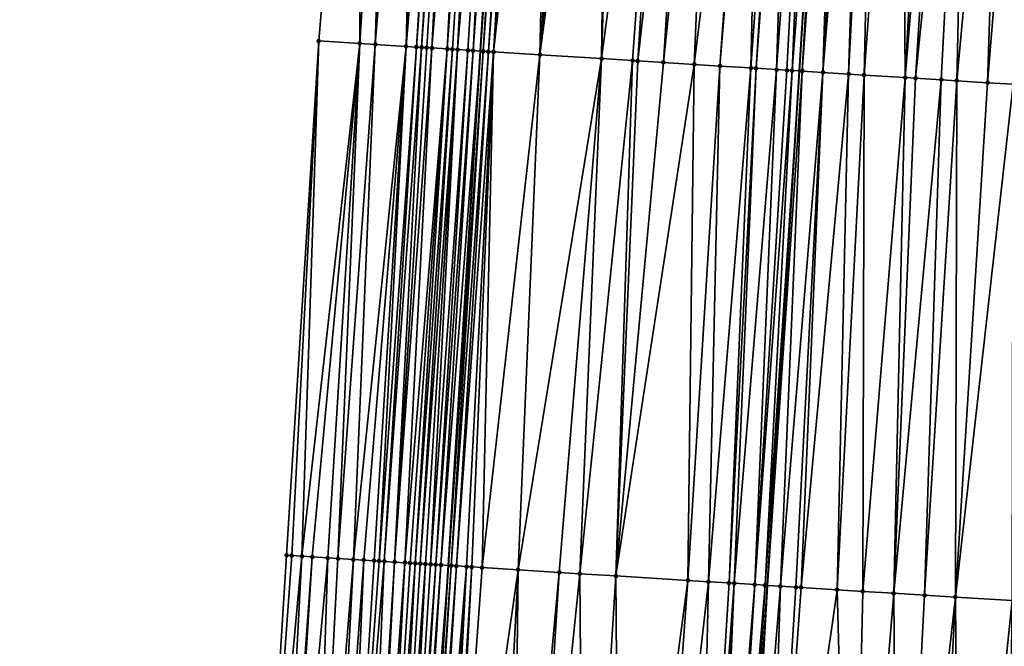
# Model space of a CAD drawing. Header units: feet. Extents: x 2004186 to 2014793, y 836912 to 864902.
# Tile 273 of 656: x 2010684 to 2010723, y 845360 to 845384. Entities that reach past the tile are written whole.
import ezdxf

# ---------------------------------------------------------------- set-up
doc = ezdxf.new("R2010")
doc.units = ezdxf.units.FT
doc.header["$LTSCALE"] = 100
doc.header["$MEASUREMENT"] = 0
for name, color, linetype, lineweight in [('EP_Travel Lane', 5, 'Continuous', 40), ('GPL_Skip Line', 2, 'Continuous', 40), ('Road Shots', 4, 'Continuous', 200), ('Road X-Section', 30, 'Continuous', 13)]:
    doc.layers.add(name, color=color, linetype=linetype, lineweight=lineweight)
doc.layers.add('I-77 SB_MM21-27-Surface-Border', color=7, linetype='Continuous')
doc.layers.add('I-77 SB_MM21-27-Surface-TIN', color=7, linetype='Continuous')

msp = doc.modelspace()

# ---------------------------------------------------------------- linework, layer by layer
at = {"layer": 'EP_Travel Lane'}
msp.add_polyline3d([(2010688.721868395, 845163.5837760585, 420.1983156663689), (2010689.938995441, 845183.5414340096, 420.4285566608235), (2010691.156067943, 845203.498197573, 420.6407721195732), (2010692.373227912, 845223.4563953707, 420.8531145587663), (2010693.590517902, 845243.4167251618, 421.0468504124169), (2010694.807854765, 845263.3778235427, 421.2321663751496), (2010696.025411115, 845283.33947389, 421.4553354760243), (2010697.255773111, 845303.2830267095, 421.6589744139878), (2010698.501887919, 845323.2432744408, 421.886820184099), (2010699.747918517, 845343.2021733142, 422.1327576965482), (2010700.994011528, 845363.1620719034, 422.3334524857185), (2010702.240117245, 845383.1221740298, 422.5148224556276), (2010703.486214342, 845403.0821380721, 422.7108676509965), (2010704.732303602, 845423.0419765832, 422.882726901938), (2010705.978141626, 845443.0012234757, 423.0616602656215), (2010707.213930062, 845462.898351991, 423.2089767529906), (2010708.433583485, 845482.8447857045, 423.331041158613), (2010709.603864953, 845502.7657125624, 423.4429845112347)], dxfattribs=at)
at = {"layer": 'GPL_Skip Line'}
msp.add_polyline3d([(2010700.874572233, 845162.8144267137, 420.4101064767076), (2010702.126642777, 845182.769965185, 420.6362082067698), (2010703.378671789, 845202.7248416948, 420.8486498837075), (2010704.630773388, 845222.6808751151, 421.0531259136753), (2010705.883025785, 845242.6393119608, 421.2546592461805), (2010707.135319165, 845262.5984019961, 421.4004640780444), (2010708.387606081, 845282.5580627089, 421.5839917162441), (2010709.636509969, 845302.509108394, 421.7978473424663), (2010710.882992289, 845322.4694673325, 421.9656822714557), (2010712.129395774, 845342.4285638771, 422.1851182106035), (2010713.375845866, 845362.388406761, 422.3873002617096), (2010714.622298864, 845382.3482961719, 422.5859300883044), (2010715.868755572, 845402.3082449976, 422.7810441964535), (2010717.115184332, 845422.267746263, 422.9829401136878), (2010718.361710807, 845442.2274427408, 423.1604743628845), (2010719.610120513, 845462.1555081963, 423.320929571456), (2010720.8504467, 845482.1082827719, 423.452665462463), (2010722.03700371, 845502.0505677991, 423.5822297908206)], dxfattribs=at)
at = {"layer": 'I-77 SB_MM21-27-Surface-Border', "color": 3, "linetype": 'ByBlock', "lineweight": -2}
msp.add_polyline3d([(2010684.364728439, 845163.8603183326, 420.0579026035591), (2010685.025423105, 845183.8534304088, 420.2544708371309), (2010687.083227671, 845203.7566149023, 420.4934217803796), (2010687.943531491, 845223.7372291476, 420.7196682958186), (2010688.20515276, 845243.7576328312, 420.9128586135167), (2010689.464856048, 845263.7161216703, 421.0998648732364), (2010690.125708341, 845283.7134168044, 421.2920582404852), (2010691.377490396, 845303.6509596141, 421.5138194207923), (2010692.224658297, 845323.6367865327, 421.7147467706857), (2010693.470940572, 845343.5959540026, 421.9366347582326), (2010694.717274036, 845363.5559412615, 422.1339652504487), (2010695.963619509, 845383.5161208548, 422.3126115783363), (2010697.609173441, 845403.4511477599, 422.5087081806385), (2010699.254701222, 845423.385755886, 422.7114667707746), (2010700.700325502, 845443.3321453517, 422.8873310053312), (2010702.715359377, 845463.1689671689, 423.0533790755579), (2010704.302425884, 845483.090605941, 423.1922684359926), (2010705.464752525, 845503.0045661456, 423.2964426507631)], dxfattribs=at)
at = {"layer": 'I-77 SB_MM21-27-Surface-TIN', "color": 128, "linetype": 'ByBlock', "lineweight": -2}
for points in [[(2010697.609173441, 845403.4511477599, 422.5087081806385), (2010695.963619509, 845383.5161208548, 422.3126115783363), (2010697.560476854, 845383.4158866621, 422.3647363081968)], [(2010698.80681675, 845403.3759769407, 422.547204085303), (2010697.609173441, 845403.4511477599, 422.5087081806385), (2010697.560476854, 845383.4158866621, 422.3647363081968)], [(2010698.80681675, 845403.3759769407, 422.547204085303), (2010697.560476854, 845383.4158866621, 422.3647363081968), (2010698.159299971, 845383.3783246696, 422.3817030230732)], [(2010699.804855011, 845403.313369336, 422.5758238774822), (2010698.80681675, 845403.3759769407, 422.547204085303), (2010698.159299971, 845383.3783246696, 422.3817030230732)], [(2010699.804855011, 845403.313369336, 422.5758238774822), (2010698.159299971, 845383.3783246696, 422.3817030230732), (2010699.356946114, 845383.3031992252, 422.415782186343)], [(2010700.403678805, 845403.2758181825, 422.5916603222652), (2010699.804855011, 845403.313369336, 422.5758238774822), (2010699.356946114, 845383.3031992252, 422.415782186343)], [(2010701.002504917, 845403.2383041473, 422.6038002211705), (2010700.403678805, 845403.2758181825, 422.5916603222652), (2010699.356946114, 845383.3031992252, 422.415782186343)], [(2010701.002504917, 845403.2383041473, 422.6038002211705), (2010699.356946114, 845383.3031992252, 422.415782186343), (2010699.756167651, 845383.2782559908, 422.4172949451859)], [(2010701.202112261, 845403.2257776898, 422.6100158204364), (2010701.002504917, 845403.2383041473, 422.6038002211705), (2010699.756167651, 845383.2782559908, 422.4172949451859)], [(2010701.202112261, 845403.2257776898, 422.6100158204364), (2010699.756167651, 845383.2782559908, 422.4172949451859), (2010699.955777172, 845383.2657643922, 422.4200472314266)], [(2010701.401718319, 845403.2132306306, 422.618283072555), (2010701.202112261, 845403.2257776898, 422.6100158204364), (2010699.955777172, 845383.2657643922, 422.4200472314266)], [(2010701.401718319, 845403.2132306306, 422.618283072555), (2010699.955777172, 845383.2657643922, 422.4200472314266), (2010700.155384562, 845383.253238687, 422.4262063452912)], [(2010701.401718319, 845403.2132306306, 422.618283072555), (2010700.155384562, 845383.253238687, 422.4262063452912), (2010700.354989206, 845383.2406689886, 422.4367598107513)], [(2010702.000530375, 845403.1754914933, 422.6528405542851), (2010701.401718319, 845403.2132306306, 422.618283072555), (2010700.354989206, 845383.2406689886, 422.4367598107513)], [(2010702.000530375, 845403.1754914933, 422.6528405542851), (2010700.354989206, 845383.2406689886, 422.4367598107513), (2010700.953797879, 845383.2028756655, 422.4768335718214)], [(2010702.399741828, 845403.1503867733, 422.670430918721), (2010702.000530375, 845403.1754914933, 422.6528405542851), (2010700.953797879, 845383.2028756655, 422.4768335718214)], [(2010702.399741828, 845403.1503867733, 422.670430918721), (2010700.953797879, 845383.2028756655, 422.4768335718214), (2010701.153402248, 845383.1903015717, 422.487826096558)], [(2010702.399741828, 845403.1503867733, 422.670430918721), (2010701.153402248, 845383.1903015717, 422.487826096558), (2010701.353011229, 845383.1778013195, 422.4914427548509)], [(2010702.998564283, 845403.1128141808, 422.6884024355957), (2010702.399741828, 845403.1503867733, 422.670430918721), (2010701.353011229, 845383.1778013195, 422.4914427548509)], [(2010702.998564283, 845403.1128141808, 422.6884024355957), (2010701.353011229, 845383.1778013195, 422.4914427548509), (2010701.752232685, 845383.1528567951, 422.4930843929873)], [(2010702.998564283, 845403.1128141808, 422.6884024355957), (2010701.752232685, 845383.1528567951, 422.4930843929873), (2010701.951840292, 845383.1403345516, 422.4988977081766)], [(2010703.397775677, 845403.087708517, 422.7060867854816), (2010702.998564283, 845403.1128141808, 422.6884024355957), (2010701.951840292, 845383.1403345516, 422.4988977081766)], [(2010703.397775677, 845403.087708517, 422.7060867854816), (2010701.951840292, 845383.1403345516, 422.4988977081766), (2010702.240117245, 845383.1221740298, 422.5148224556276)], [(2010703.397775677, 845403.087708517, 422.7060867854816), (2010702.240117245, 845383.1221740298, 422.5148224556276), (2010703.486214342, 845403.0821380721, 422.7108676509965)], [(2010703.597380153, 845403.075136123, 422.716877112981), (2010703.486214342, 845403.0821380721, 422.7108676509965), (2010702.240117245, 845383.1221740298, 422.5148224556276)], [(2010703.597380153, 845403.075136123, 422.716877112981), (2010702.240117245, 845383.1221740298, 422.5148224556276), (2010702.351048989, 845383.1151856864, 422.5209504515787)], [(2010703.796985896, 845403.062584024, 422.7256462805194), (2010703.597380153, 845403.075136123, 422.716877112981), (2010702.351048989, 845383.1151856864, 422.5209504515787)], [(2010703.796985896, 845403.062584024, 422.7256462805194), (2010702.351048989, 845383.1151856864, 422.5209504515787), (2010702.550654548, 845383.1026306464, 422.530039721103)], [(2010703.996596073, 845403.0501029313, 422.7273440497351), (2010703.796985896, 845403.062584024, 422.7256462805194), (2010702.550654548, 845383.1026306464, 422.530039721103)], [(2010703.996596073, 845403.0501029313, 422.7273440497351), (2010702.550654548, 845383.1026306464, 422.530039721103), (2010702.750263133, 845383.090124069, 422.5342881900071)], [(2010704.395818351, 845403.0251715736, 422.7276694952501), (2010703.996596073, 845403.0501029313, 422.7273440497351), (2010702.750263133, 845383.090124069, 422.5342881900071)], [(2010704.994648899, 845402.9877285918, 422.7327332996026), (2010704.395818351, 845403.0251715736, 422.7276694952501), (2010702.750263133, 845383.090124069, 422.5342881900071)], [(2010704.994648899, 845402.9877285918, 422.7327332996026), (2010702.750263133, 845383.090124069, 422.5342881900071), (2010704.546756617, 845382.9778245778, 422.5465831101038)], [(2010705.992702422, 845402.9253654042, 422.7370119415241), (2010704.994648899, 845402.9877285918, 422.7327332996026), (2010704.546756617, 845382.9778245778, 422.5465831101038)], [(2010706.591537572, 845402.8879961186, 422.7347364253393), (2010705.992702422, 845402.9253654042, 422.7370119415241), (2010704.546756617, 845382.9778245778, 422.5465831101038)], [(2010707.19037099, 845402.8505990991, 422.7352229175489), (2010706.591537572, 845402.8879961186, 422.7347364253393), (2010704.546756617, 845382.9778245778, 422.5465831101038)], [(2010707.19037099, 845402.8505990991, 422.7352229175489), (2010704.546756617, 845382.9778245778, 422.5465831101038), (2010706.942088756, 845382.8282119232, 422.5509897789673)], [(2010707.589594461, 845402.8256868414, 422.7336462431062), (2010707.19037099, 845402.8505990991, 422.7352229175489), (2010706.942088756, 845382.8282119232, 422.5509897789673)], [(2010709.585703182, 845402.7009872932, 422.7395318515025), (2010707.589594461, 845402.8256868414, 422.7336462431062), (2010706.942088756, 845382.8282119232, 422.5509897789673)], [(2010709.585703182, 845402.7009872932, 422.7395318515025), (2010706.942088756, 845382.8282119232, 422.5509897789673), (2010708.139756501, 845382.7534324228, 422.5505134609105)], [(2010709.585703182, 845402.7009872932, 422.7395318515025), (2010708.139756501, 845382.7534324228, 422.5505134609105), (2010708.339366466, 845382.7409479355, 422.552555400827)], [(2010710.583759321, 845402.6386659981, 422.7396384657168), (2010709.585703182, 845402.7009872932, 422.7395318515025), (2010708.339366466, 845382.7409479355, 422.552555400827)], [(2010710.583759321, 845402.6386659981, 422.7396384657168), (2010708.339366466, 845382.7409479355, 422.552555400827), (2010709.337421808, 845382.6786138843, 422.5539365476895)], [(2010711.382200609, 845402.5887509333, 422.7455027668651), (2010710.583759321, 845402.6386659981, 422.7396384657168), (2010709.337421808, 845382.6786138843, 422.5539365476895)], [(2010711.382200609, 845402.5887509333, 422.7455027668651), (2010709.337421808, 845382.6786138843, 422.5539365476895), (2010710.535085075, 845382.6037626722, 422.5606233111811)], [(2010712.9790851, 845402.488951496, 422.7541747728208), (2010711.382200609, 845402.5887509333, 422.7455027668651), (2010710.535085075, 845382.6037626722, 422.5606233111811)], [(2010712.9790851, 845402.488951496, 422.7541747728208), (2010710.535085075, 845382.6037626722, 422.5606233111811), (2010711.53313796, 845382.5413892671, 422.565935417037)], [(2010713.178696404, 845402.4764884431, 422.754075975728), (2010712.9790851, 845402.488951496, 422.7541747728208), (2010711.53313796, 845382.5413892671, 422.565935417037)], [(2010713.178696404, 845402.4764884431, 422.754075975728), (2010711.53313796, 845382.5413892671, 422.565935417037), (2010712.730799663, 845382.4665130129, 422.5751236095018)], [(2010714.176745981, 845402.4140620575, 422.764648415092), (2010713.178696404, 845402.4764884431, 422.754075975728), (2010712.730799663, 845382.4665130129, 422.5751236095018)], [(2010714.176745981, 845402.4140620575, 422.764648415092), (2010712.730799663, 845382.4665130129, 422.5751236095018), (2010712.93041102, 845382.454050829, 422.5749376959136)], [(2010714.376354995, 845402.4015623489, 422.7682001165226), (2010714.176745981, 845402.4140620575, 422.764648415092), (2010712.93041102, 845382.454050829, 422.5749376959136)], [(2010714.376354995, 845402.4015623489, 422.7682001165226), (2010712.93041102, 845382.454050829, 422.5749376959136), (2010713.728851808, 845382.4041277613, 422.5816190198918)], [(2010715.174797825, 845402.351671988, 422.7716041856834), (2010714.376354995, 845402.4015623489, 422.7682001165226), (2010713.728851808, 845382.4041277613, 422.5816190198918)], [(2010715.174797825, 845402.351671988, 422.7716041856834), (2010713.728851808, 845382.4041277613, 422.5816190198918), (2010714.12807558, 845382.3792203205, 422.5795564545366)], [(2010715.174797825, 845402.351671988, 422.7716041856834), (2010714.12807558, 845382.3792203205, 422.5795564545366), (2010714.327685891, 845382.3667413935, 422.5810429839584)], [(2010715.174797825, 845402.351671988, 422.7716041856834), (2010714.327685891, 845382.3667413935, 422.5810429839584), (2010715.868755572, 845402.3082449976, 422.7810441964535)], [(2010714.327685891, 845382.3667413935, 422.5810429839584), (2010714.622298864, 845382.3482961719, 422.5859300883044), (2010715.868755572, 845402.3082449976, 422.7810441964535)], [(2010714.726904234, 845382.341747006, 422.5876653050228), (2010715.868755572, 845402.3082449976, 422.7810441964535), (2010714.622298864, 845382.3482961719, 422.5859300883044)], [(2010716.172845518, 845402.2892154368, 422.785180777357), (2010715.868755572, 845402.3082449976, 422.7810441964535), (2010714.726904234, 845382.341747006, 422.5876653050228)], [(2010716.172845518, 845402.2892154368, 422.785180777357), (2010714.726904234, 845382.341747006, 422.5876653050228), (2010715.525346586, 845382.2918489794, 422.5918453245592)], [(2010716.771676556, 845402.2517802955, 422.7894637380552), (2010716.172845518, 845402.2892154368, 422.785180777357), (2010715.525346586, 845382.2918489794, 422.5918453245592)], [(2010717.170901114, 845402.2268854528, 422.7861527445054), (2010716.771676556, 845402.2517802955, 422.7894637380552), (2010715.525346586, 845382.2918489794, 422.5918453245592)], [(2010717.170901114, 845402.2268854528, 422.7861527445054), (2010715.525346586, 845382.2918489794, 422.5918453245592), (2010716.523407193, 845382.2295992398, 422.5848047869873)], [(2010717.570127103, 845402.2020135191, 422.7805602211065), (2010717.170901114, 845402.2268854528, 422.7861527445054), (2010716.523407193, 845382.2295992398, 422.5848047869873)], [(2010717.570127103, 845402.2020135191, 422.7805602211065), (2010716.523407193, 845382.2295992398, 422.5848047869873), (2010717.122242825, 845382.1922376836, 422.5817503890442)], [(2010718.568186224, 845402.1397399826, 422.77591064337), (2010717.570127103, 845402.2020135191, 422.7805602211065), (2010717.122242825, 845382.1922376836, 422.5817503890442)], [(2010718.568186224, 845402.1397399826, 422.77591064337), (2010717.122242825, 845382.1922376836, 422.5817503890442), (2010718.719136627, 845382.0925873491, 422.5755549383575)], [(2010719.76585821, 845402.0650284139, 422.7686704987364), (2010718.568186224, 845402.1397399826, 422.77591064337), (2010718.719136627, 845382.0925873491, 422.5755549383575)], [(2010720.364693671, 845402.0276641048, 422.765899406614), (2010719.76585821, 845402.0650284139, 422.7686704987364), (2010718.719136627, 845382.0925873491, 422.5755549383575)], [(2010720.364693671, 845402.0276641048, 422.765899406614), (2010718.719136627, 845382.0925873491, 422.5755549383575), (2010719.11836145, 845382.0676967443, 422.5718106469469)], [(2010721.163137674, 845401.9777925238, 422.7674332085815), (2010720.364693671, 845402.0276641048, 422.765899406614), (2010719.11836145, 845382.0676967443, 422.5718106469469)], [(2010721.163137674, 845401.9777925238, 422.7674332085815), (2010719.11836145, 845382.0676967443, 422.5718106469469), (2010720.116417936, 845382.0053810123, 422.5713619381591)], [(2010721.163137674, 845401.9777925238, 422.7674332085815), (2010720.116417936, 845382.0053810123, 422.5713619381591), (2010720.715251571, 845381.9679874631, 422.5715032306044)], [(2010722.560419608, 845401.8905961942, 422.7622561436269), (2010721.163137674, 845401.9777925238, 422.7674332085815), (2010720.715251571, 845381.9679874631, 422.5715032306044)], [(2010722.560419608, 845401.8905961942, 422.7622561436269), (2010720.715251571, 845381.9679874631, 422.5715032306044), (2010721.912923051, 845381.8932677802, 422.5650518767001)], [(2010723.558478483, 845401.8283187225, 422.7579984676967), (2010722.560419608, 845401.8905961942, 422.7622561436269), (2010721.912923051, 845381.8932677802, 422.5650518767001)], [(2010723.558478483, 845401.8283187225, 422.7579984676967), (2010721.912923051, 845381.8932677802, 422.5650518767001), (2010722.910978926, 845381.8309422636, 422.5655805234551)], [(2010695.963619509, 845383.5161208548, 422.3126115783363), (2010694.717274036, 845363.5559412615, 422.1339652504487), (2010694.916880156, 845363.5433952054, 422.1424319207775)], [(2010695.963619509, 845383.5161208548, 422.3126115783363), (2010694.916880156, 845363.5433952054, 422.1424319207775), (2010695.316096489, 845363.5183686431, 422.1525980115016)], [(2010697.560476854, 845383.4158866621, 422.3647363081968), (2010695.963619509, 845383.5161208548, 422.3126115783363), (2010695.316096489, 845363.5183686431, 422.1525980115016)], [(2010697.560476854, 845383.4158866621, 422.3647363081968), (2010695.316096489, 845363.5183686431, 422.1525980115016), (2010695.715310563, 845363.4933058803, 422.1665013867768)], [(2010697.560476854, 845383.4158866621, 422.3647363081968), (2010695.715310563, 845363.4933058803, 422.1665013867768), (2010696.314134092, 845363.4557504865, 422.1833559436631)], [(2010697.560476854, 845383.4158866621, 422.3647363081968), (2010696.314134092, 845363.4557504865, 422.1833559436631), (2010696.713350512, 845363.4307253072, 422.1933792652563)], [(2010698.159299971, 845383.3783246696, 422.3817030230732), (2010697.560476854, 845383.4158866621, 422.3647363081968), (2010696.713350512, 845363.4307253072, 422.1933792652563)], [(2010698.159299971, 845383.3783246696, 422.3817030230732), (2010696.713350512, 845363.4307253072, 422.1933792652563), (2010697.312173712, 845363.393164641, 422.2107781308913)], [(2010699.356946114, 845383.3031992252, 422.415782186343), (2010698.159299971, 845383.3783246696, 422.3817030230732), (2010697.312173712, 845363.393164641, 422.2107781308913)], [(2010699.356946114, 845383.3031992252, 422.415782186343), (2010697.312173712, 845363.393164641, 422.2107781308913), (2010697.711388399, 845363.368111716, 422.2236658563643)], [(2010699.356946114, 845383.3031992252, 422.415782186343), (2010697.711388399, 845363.368111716, 422.2236658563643), (2010698.110603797, 845363.3430701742, 422.2353784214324)], [(2010699.356946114, 845383.3031992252, 422.415782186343), (2010698.110603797, 845363.3430701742, 422.2353784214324), (2010698.310213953, 845363.330588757, 422.2371719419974)], [(2010699.756167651, 845383.2782559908, 422.4172949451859), (2010699.356946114, 845383.3031992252, 422.415782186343), (2010698.310213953, 845363.330588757, 422.2371719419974)], [(2010699.756167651, 845383.2782559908, 422.4172949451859), (2010698.310213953, 845363.330588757, 422.2371719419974), (2010698.509821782, 845363.3180700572, 422.2428143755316)], [(2010699.955777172, 845383.2657643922, 422.4200472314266), (2010699.756167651, 845383.2782559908, 422.4172949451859), (2010698.509821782, 845363.3180700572, 422.2428143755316)], [(2010699.955777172, 845383.2657643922, 422.4200472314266), (2010698.509821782, 845363.3180700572, 422.2428143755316), (2010698.90903219, 845363.2929485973, 422.2627775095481)], [(2010700.155384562, 845383.253238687, 422.4262063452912), (2010699.955777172, 845383.2657643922, 422.4200472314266), (2010698.90903219, 845363.2929485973, 422.2627775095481)], [(2010700.354989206, 845383.2406689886, 422.4367598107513), (2010700.155384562, 845383.253238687, 422.4262063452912), (2010698.90903219, 845363.2929485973, 422.2627775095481)], [(2010700.354989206, 845383.2406689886, 422.4367598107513), (2010698.90903219, 845363.2929485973, 422.2627775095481), (2010699.308247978, 845363.267913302, 422.2738451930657)], [(2010700.953797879, 845383.2028756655, 422.4768335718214), (2010700.354989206, 845383.2406689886, 422.4367598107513), (2010699.308247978, 845363.267913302, 422.2738451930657)], [(2010700.953797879, 845383.2028756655, 422.4768335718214), (2010699.308247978, 845363.267913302, 422.2738451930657), (2010699.507852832, 845363.2553469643, 422.2844057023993)], [(2010700.953797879, 845383.2028756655, 422.4768335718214), (2010699.507852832, 845363.2553469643, 422.2844057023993), (2010699.707456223, 845363.2427571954, 422.297385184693)], [(2010701.153402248, 845383.1903015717, 422.487826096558), (2010700.953797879, 845383.2028756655, 422.4768335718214), (2010699.707456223, 845363.2427571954, 422.297385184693)], [(2010701.153402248, 845383.1903015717, 422.487826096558), (2010699.707456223, 845363.2427571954, 422.297385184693), (2010699.907062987, 845363.2302214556, 422.3047868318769)], [(2010701.353011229, 845383.1778013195, 422.4914427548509), (2010701.153402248, 845383.1903015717, 422.487826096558), (2010699.907062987, 845363.2302214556, 422.3047868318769)], [(2010701.353011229, 845383.1778013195, 422.4914427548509), (2010699.907062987, 845363.2302214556, 422.3047868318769), (2010700.106673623, 845363.2177477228, 422.3057869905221)], [(2010701.353011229, 845383.1778013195, 422.4914427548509), (2010700.106673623, 845363.2177477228, 422.3057869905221), (2010700.306286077, 845363.2053030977, 422.3037821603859)], [(2010701.752232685, 845383.1528567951, 422.4930843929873), (2010701.353011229, 845383.1778013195, 422.4914427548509), (2010700.306286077, 845363.2053030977, 422.3037821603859)], [(2010701.752232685, 845383.1528567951, 422.4930843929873), (2010700.306286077, 845363.2053030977, 422.3037821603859), (2010700.505895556, 845363.1928108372, 422.3066950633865)], [(2010701.951840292, 845383.1403345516, 422.4988977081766), (2010701.752232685, 845383.1528567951, 422.4930843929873), (2010700.505895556, 845363.1928108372, 422.3066950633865)], [(2010701.951840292, 845383.1403345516, 422.4988977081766), (2010700.505895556, 845363.1928108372, 422.3066950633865), (2010700.70550125, 845363.1802579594, 422.3158659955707)], [(2010701.951840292, 845383.1403345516, 422.4988977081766), (2010700.70550125, 845363.1802579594, 422.3158659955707), (2010702.240117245, 845383.1221740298, 422.5148224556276)], [(2010700.70550125, 845363.1802579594, 422.3158659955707), (2010700.994011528, 845363.1620719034, 422.3334524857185), (2010702.240117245, 845383.1221740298, 422.5148224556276)], [(2010702.351048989, 845383.1151856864, 422.5209504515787), (2010702.240117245, 845383.1221740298, 422.5148224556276), (2010700.994011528, 845363.1620719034, 422.3334524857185)], [(2010702.351048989, 845383.1151856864, 422.5209504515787), (2010700.994011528, 845363.1620719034, 422.3334524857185), (2010701.104709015, 845363.1550941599, 422.3402001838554)], [(2010702.550654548, 845383.1026306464, 422.530039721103), (2010702.351048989, 845383.1151856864, 422.5209504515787), (2010701.104709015, 845363.1550941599, 422.3402001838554)], [(2010702.550654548, 845383.1026306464, 422.530039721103), (2010701.104709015, 845363.1550941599, 422.3402001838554), (2010701.304315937, 845363.1425609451, 422.3473411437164)], [(2010702.750263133, 845383.090124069, 422.5342881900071), (2010702.550654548, 845383.1026306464, 422.530039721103), (2010701.304315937, 845363.1425609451, 422.3473411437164)], [(2010702.750263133, 845383.090124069, 422.5342881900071), (2010701.304315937, 845363.1425609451, 422.3473411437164), (2010701.703533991, 845363.1175619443, 422.3546618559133)], [(2010702.750263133, 845383.090124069, 422.5342881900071), (2010701.703533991, 845363.1175619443, 422.3546618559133), (2010701.903146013, 845363.1051103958, 422.3533717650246)], [(2010702.750263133, 845383.090124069, 422.5342881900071), (2010701.903146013, 845363.1051103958, 422.3533717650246), (2010702.302367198, 845363.0801615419, 422.3555154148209)], [(2010704.546756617, 845382.9778245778, 422.5465831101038), (2010702.750263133, 845383.090124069, 422.5342881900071), (2010702.302367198, 845363.0801615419, 422.3555154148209)], [(2010704.546756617, 845382.9778245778, 422.5465831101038), (2010702.302367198, 845363.0801615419, 422.3555154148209), (2010703.699647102, 845362.9929327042, 422.3535047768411)], [(2010706.942088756, 845382.8282119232, 422.5509897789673), (2010704.546756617, 845382.9778245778, 422.5465831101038), (2010703.699647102, 845362.9929327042, 422.3535047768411)], [(2010706.942088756, 845382.8282119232, 422.5509897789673), (2010703.699647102, 845362.9929327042, 422.3535047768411), (2010705.296536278, 845362.8932082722, 422.3547511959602)], [(2010706.942088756, 845382.8282119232, 422.5509897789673), (2010705.296536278, 845362.8932082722, 422.3547511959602), (2010706.094979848, 845362.8433297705, 422.3570556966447)], [(2010708.139756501, 845382.7534324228, 422.5505134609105), (2010706.942088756, 845382.8282119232, 422.5509897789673), (2010706.094979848, 845362.8433297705, 422.3570556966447)], [(2010708.139756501, 845382.7534324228, 422.5505134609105), (2010706.094979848, 845362.8433297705, 422.3570556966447), (2010707.492259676, 845362.756099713, 422.3551709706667)], [(2010708.339366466, 845382.7409479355, 422.552555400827), (2010708.139756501, 845382.7534324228, 422.5505134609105), (2010707.492259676, 845362.756099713, 422.3551709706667)], [(2010709.337421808, 845382.6786138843, 422.5539365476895), (2010708.339366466, 845382.7409479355, 422.552555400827), (2010707.492259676, 845362.756099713, 422.3551709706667)], [(2010710.535085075, 845382.6037626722, 422.5606233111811), (2010709.337421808, 845382.6786138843, 422.5539365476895), (2010707.492259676, 845362.756099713, 422.3551709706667)], [(2010710.535085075, 845382.6037626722, 422.5606233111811), (2010707.492259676, 845362.756099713, 422.3551709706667), (2010710.286807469, 845362.5814496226, 422.3710141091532)], [(2010711.53313796, 845382.5413892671, 422.565935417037), (2010710.535085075, 845382.6037626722, 422.5606233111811), (2010710.286807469, 845362.5814496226, 422.3710141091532)], [(2010711.53313796, 845382.5413892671, 422.565935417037), (2010710.286807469, 845362.5814496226, 422.3710141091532), (2010711.085248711, 845362.5315338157, 422.377169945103)], [(2010712.730799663, 845382.4665130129, 422.5751236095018), (2010711.53313796, 845382.5413892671, 422.565935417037), (2010711.085248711, 845362.5315338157, 422.377169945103)], [(2010712.730799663, 845382.4665130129, 422.5751236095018), (2010711.085248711, 845362.5315338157, 422.377169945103), (2010711.883686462, 845362.4815621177, 422.3890958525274)], [(2010712.93041102, 845382.454050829, 422.5749376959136), (2010712.730799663, 845382.4665130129, 422.5751236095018), (2010711.883686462, 845362.4815621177, 422.3890958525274)], [(2010712.93041102, 845382.454050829, 422.5749376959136), (2010711.883686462, 845362.4815621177, 422.3890958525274), (2010712.083296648, 845362.4690811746, 422.390840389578)], [(2010713.728851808, 845382.4041277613, 422.5816190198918), (2010712.93041102, 845382.454050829, 422.5749376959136), (2010712.083296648, 845362.4690811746, 422.390840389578)], [(2010713.728851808, 845382.4041277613, 422.5816190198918), (2010712.083296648, 845362.4690811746, 422.390840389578), (2010712.881746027, 845362.419295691, 422.383541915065)], [(2010714.12807558, 845382.3792203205, 422.5795564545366), (2010713.728851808, 845382.4041277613, 422.5816190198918), (2010712.881746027, 845362.419295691, 422.383541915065)], [(2010714.327685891, 845382.3667413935, 422.5810429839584), (2010714.12807558, 845382.3792203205, 422.5795564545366), (2010712.881746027, 845362.419295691, 422.383541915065)], [(2010714.327685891, 845382.3667413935, 422.5810429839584), (2010712.881746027, 845362.419295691, 422.383541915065), (2010713.280967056, 845362.3943443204, 422.3859453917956)], [(2010714.327685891, 845382.3667413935, 422.5810429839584), (2010713.280967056, 845362.3943443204, 422.3859453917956), (2010714.622298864, 845382.3482961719, 422.5859300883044)], [(2010713.280967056, 845362.3943443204, 422.3859453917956), (2010713.375845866, 845362.388406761, 422.3873002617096), (2010714.622298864, 845382.3482961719, 422.5859300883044)], [(2010714.726904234, 845382.341747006, 422.5876653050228), (2010714.622298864, 845382.3482961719, 422.5859300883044), (2010713.375845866, 845362.388406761, 422.3873002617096)], [(2010714.726904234, 845382.341747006, 422.5876653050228), (2010713.375845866, 845362.388406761, 422.3873002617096), (2010713.879795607, 845362.3568693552, 422.3944966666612)], [(2010715.525346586, 845382.2918489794, 422.5918453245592), (2010714.726904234, 845382.341747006, 422.5876653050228), (2010713.879795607, 845362.3568693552, 422.3944966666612)], [(2010715.525346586, 845382.2918489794, 422.5918453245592), (2010713.879795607, 845362.3568693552, 422.3944966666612), (2010714.478630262, 845362.319492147, 422.3929556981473)], [(2010715.525346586, 845382.2918489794, 422.5918453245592), (2010714.478630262, 845362.319492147, 422.3929556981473), (2010714.678240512, 845362.3070122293, 422.3945943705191)], [(2010716.523407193, 845382.2295992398, 422.5848047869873), (2010715.525346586, 845382.2918489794, 422.5918453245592), (2010714.678240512, 845362.3070122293, 422.3945943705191)], [(2010716.523407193, 845382.2295992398, 422.5848047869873), (2010714.678240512, 845362.3070122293, 422.3945943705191), (2010716.075525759, 845362.2198689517, 422.3837506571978)], [(2010717.122242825, 845382.1922376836, 422.5817503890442), (2010716.523407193, 845382.2295992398, 422.5848047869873), (2010716.075525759, 845362.2198689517, 422.3837506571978)], [(2010717.122242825, 845382.1922376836, 422.5817503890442), (2010716.075525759, 845362.2198689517, 422.3837506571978), (2010717.073583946, 845362.1575804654, 422.3804741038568)], [(2010718.719136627, 845382.0925873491, 422.5755549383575), (2010717.122242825, 845382.1922376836, 422.5817503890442), (2010717.073583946, 845362.1575804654, 422.3804741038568)], [(2010718.719136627, 845382.0925873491, 422.5755549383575), (2010717.073583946, 845362.1575804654, 422.3804741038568), (2010718.271254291, 845362.0828426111, 422.3756823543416)], [(2010719.11836145, 845382.0676967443, 422.5718106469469), (2010718.719136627, 845382.0925873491, 422.5755549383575), (2010718.271254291, 845362.0828426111, 422.3756823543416)], [(2010720.116417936, 845382.0053810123, 422.5713619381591), (2010719.11836145, 845382.0676967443, 422.5718106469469), (2010718.271254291, 845362.0828426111, 422.3756823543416)], [(2010720.116417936, 845382.0053810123, 422.5713619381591), (2010718.271254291, 845362.0828426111, 422.3756823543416), (2010719.4689223, 845362.0080673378, 422.3747536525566)], [(2010720.715251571, 845381.9679874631, 422.5715032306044), (2010720.116417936, 845382.0053810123, 422.5713619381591), (2010719.4689223, 845362.0080673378, 422.3747536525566)], [(2010720.715251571, 845381.9679874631, 422.5715032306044), (2010719.4689223, 845362.0080673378, 422.3747536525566), (2010720.666593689, 845361.9333462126, 422.3682348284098)], [(2010721.912923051, 845381.8932677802, 422.5650518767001), (2010720.715251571, 845381.9679874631, 422.5715032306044), (2010720.666593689, 845361.9333462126, 422.3682348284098)], [(2010722.910978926, 845381.8309422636, 422.5655805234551), (2010721.912923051, 845381.8932677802, 422.5650518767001), (2010720.666593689, 845361.9333462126, 422.3682348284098)], [(2010722.910978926, 845381.8309422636, 422.5655805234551), (2010720.666593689, 845361.9333462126, 422.3682348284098), (2010722.862316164, 845361.7962228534, 422.3701825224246)], [(2010694.916880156, 845363.5433952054, 422.1424319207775), (2010694.717274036, 845363.5559412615, 422.1339652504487), (2010693.470940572, 845343.5959540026, 421.9366347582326)], [(2010695.316096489, 845363.5183686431, 422.1525980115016), (2010694.916880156, 845363.5433952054, 422.1424319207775), (2010693.470940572, 845343.5959540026, 421.9366347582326)], [(2010695.316096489, 845363.5183686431, 422.1525980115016), (2010693.470940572, 845343.5959540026, 421.9366347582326), (2010694.2693714, 845343.5458714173, 421.9609118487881)], [(2010695.715310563, 845363.4933058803, 422.1665013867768), (2010695.316096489, 845363.5183686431, 422.1525980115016), (2010694.2693714, 845343.5458714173, 421.9609118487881)], [(2010695.715310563, 845363.4933058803, 422.1665013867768), (2010694.2693714, 845343.5458714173, 421.9609118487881), (2010694.468980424, 845343.5333718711, 421.9647185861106)], [(2010696.314134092, 845363.4557504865, 422.1833559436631), (2010695.715310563, 845363.4933058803, 422.1665013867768), (2010694.468980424, 845343.5333718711, 421.9647185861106)], [(2010696.314134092, 845363.4557504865, 422.1833559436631), (2010694.468980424, 845343.5333718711, 421.9647185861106), (2010695.666629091, 845343.4582868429, 421.9969684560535)], [(2010696.713350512, 845363.4307253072, 422.1933792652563), (2010696.314134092, 845363.4557504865, 422.1833559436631), (2010695.666629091, 845343.4582868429, 421.9969684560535)], [(2010697.312173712, 845363.393164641, 422.2107781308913), (2010696.713350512, 845363.4307253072, 422.1933792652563), (2010695.666629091, 845343.4582868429, 421.9969684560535)], [(2010697.312173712, 845363.393164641, 422.2107781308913), (2010695.666629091, 845343.4582868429, 421.9969684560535), (2010696.265454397, 845343.4207599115, 422.0114224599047)], [(2010697.711388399, 845363.368111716, 422.2236658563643), (2010697.312173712, 845363.393164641, 422.2107781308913), (2010696.265454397, 845343.4207599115, 422.0114224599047)], [(2010697.711388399, 845363.368111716, 422.2236658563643), (2010696.265454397, 845343.4207599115, 422.0114224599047), (2010696.864277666, 845343.3832003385, 422.0293765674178)], [(2010698.110603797, 845363.3430701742, 422.2353784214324), (2010697.711388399, 845363.368111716, 422.2236658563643), (2010696.864277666, 845343.3832003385, 422.0293765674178)], [(2010698.310213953, 845363.330588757, 422.2371719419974), (2010698.110603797, 845363.3430701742, 422.2353784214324), (2010696.864277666, 845343.3832003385, 422.0293765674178)], [(2010698.509821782, 845363.3180700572, 422.2428143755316), (2010698.310213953, 845363.330588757, 422.2371719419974), (2010696.864277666, 845343.3832003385, 422.0293765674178)], [(2010698.509821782, 845363.3180700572, 422.2428143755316), (2010696.864277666, 845343.3832003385, 422.0293765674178), (2010697.662713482, 845343.333197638, 422.0450877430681)], [(2010698.90903219, 845363.2929485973, 422.2627775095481), (2010698.509821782, 845363.3180700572, 422.2428143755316), (2010697.662713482, 845343.333197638, 422.0450877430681)], [(2010698.90903219, 845363.2929485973, 422.2627775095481), (2010697.662713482, 845343.333197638, 422.0450877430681), (2010697.86232089, 845343.3206722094, 422.051669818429)], [(2010699.308247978, 845363.267913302, 422.2738451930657), (2010698.90903219, 845363.2929485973, 422.2627775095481), (2010697.86232089, 845343.3206722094, 422.051669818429)], [(2010699.308247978, 845363.267913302, 422.2738451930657), (2010697.86232089, 845343.3206722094, 422.051669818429), (2010698.261530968, 845343.29554547, 422.0729706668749)], [(2010699.507852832, 845363.2553469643, 422.2844057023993), (2010699.308247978, 845363.267913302, 422.2738451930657), (2010698.261530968, 845343.29554547, 422.0729706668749)], [(2010699.707456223, 845363.2427571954, 422.297385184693), (2010699.507852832, 845363.2553469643, 422.2844057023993), (2010698.261530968, 845343.29554547, 422.0729706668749)], [(2010699.707456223, 845363.2427571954, 422.297385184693), (2010698.261530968, 845343.29554547, 422.0729706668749), (2010698.66073908, 845343.2703872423, 422.0976479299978)], [(2010699.907062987, 845363.2302214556, 422.3047868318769), (2010699.707456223, 845363.2427571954, 422.297385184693), (2010698.66073908, 845343.2703872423, 422.0976479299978)], [(2010700.106673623, 845363.2177477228, 422.3057869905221), (2010699.907062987, 845363.2302214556, 422.3047868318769), (2010698.66073908, 845343.2703872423, 422.0976479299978)], [(2010700.106673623, 845363.2177477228, 422.3057869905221), (2010698.66073908, 845343.2703872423, 422.0976479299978), (2010699.059952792, 845343.2453187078, 422.112707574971)], [(2010700.306286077, 845363.2053030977, 422.3037821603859), (2010700.106673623, 845363.2177477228, 422.3057869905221), (2010699.059952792, 845343.2453187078, 422.112707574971)], [(2010700.505895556, 845363.1928108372, 422.3066950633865), (2010700.306286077, 845363.2053030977, 422.3037821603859), (2010699.059952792, 845343.2453187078, 422.112707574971)], [(2010700.505895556, 845363.1928108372, 422.3066950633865), (2010699.059952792, 845343.2453187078, 422.112707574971), (2010699.259560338, 845343.2327954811, 422.1190535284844)], [(2010700.70550125, 845363.1802579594, 422.3158659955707), (2010700.505895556, 845363.1928108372, 422.3066950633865), (2010699.259560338, 845343.2327954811, 422.1190535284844)], [(2010700.70550125, 845363.1802579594, 422.3158659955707), (2010699.259560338, 845343.2327954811, 422.1190535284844), (2010699.459170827, 845343.2203193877, 422.1203454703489)], [(2010700.70550125, 845363.1802579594, 422.3158659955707), (2010699.459170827, 845343.2203193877, 422.1203454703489), (2010700.994011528, 845363.1620719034, 422.3334524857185)], [(2010699.459170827, 845343.2203193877, 422.1203454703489), (2010699.747918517, 845343.2021733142, 422.1327576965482), (2010700.994011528, 845363.1620719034, 422.3334524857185)], [(2010701.104709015, 845363.1550941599, 422.3402001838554), (2010700.994011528, 845363.1620719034, 422.3334524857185), (2010699.747918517, 845343.2021733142, 422.1327576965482)], [(2010701.104709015, 845363.1550941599, 422.3402001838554), (2010699.747918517, 845343.2021733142, 422.1327576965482), (2010699.858383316, 845343.1952312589, 422.1375061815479)], [(2010701.304315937, 845363.1425609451, 422.3473411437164), (2010701.104709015, 845363.1550941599, 422.3402001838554), (2010699.858383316, 845343.1952312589, 422.1375061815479)], [(2010701.304315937, 845363.1425609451, 422.3473411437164), (2010699.858383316, 845343.1952312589, 422.1375061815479), (2010700.057991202, 845343.1827134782, 422.1432681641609)], [(2010701.703533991, 845363.1175619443, 422.3546618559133), (2010701.304315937, 845363.1425609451, 422.3473411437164), (2010700.057991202, 845343.1827134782, 422.1432681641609)], [(2010701.703533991, 845363.1175619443, 422.3546618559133), (2010700.057991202, 845343.1827134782, 422.1432681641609), (2010700.457212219, 845343.1577619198, 422.1457846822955)], [(2010701.703533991, 845363.1175619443, 422.3546618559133), (2010700.457212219, 845343.1577619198, 422.1457846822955), (2010700.656824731, 845343.1453182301, 422.1436020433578)], [(2010701.903146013, 845363.1051103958, 422.3533717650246), (2010701.703533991, 845363.1175619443, 422.3546618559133), (2010700.656824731, 845343.1453182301, 422.1436020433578)], [(2010701.903146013, 845363.1051103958, 422.3533717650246), (2010700.656824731, 845343.1453182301, 422.1436020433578), (2010700.856434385, 845343.1328287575, 422.1463285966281)], [(2010702.302367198, 845363.0801615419, 422.3555154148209), (2010701.903146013, 845363.1051103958, 422.3533717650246), (2010700.856434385, 845343.1328287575, 422.1463285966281)], [(2010703.699647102, 845362.9929327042, 422.3535047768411), (2010702.302367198, 845363.0801615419, 422.3555154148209), (2010700.856434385, 845343.1328287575, 422.1463285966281)], [(2010703.699647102, 845362.9929327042, 422.3535047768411), (2010700.856434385, 845343.1328287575, 422.1463285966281), (2010702.652932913, 845343.0206100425, 422.1508655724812)], [(2010703.699647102, 845362.9929327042, 422.3535047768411), (2010702.652932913, 845343.0206100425, 422.1508655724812), (2010703.451378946, 845342.9707709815, 422.1490300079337)], [(2010705.296536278, 845362.8932082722, 422.3547511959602), (2010703.699647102, 845362.9929327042, 422.3535047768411), (2010703.451378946, 845342.9707709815, 422.1490300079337)], [(2010705.296536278, 845362.8932082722, 422.3547511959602), (2010703.451378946, 845342.9707709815, 422.1490300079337), (2010704.050213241, 845342.9333879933, 422.1480492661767)], [(2010706.094979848, 845362.8433297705, 422.3570556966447), (2010705.296536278, 845362.8932082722, 422.3547511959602), (2010704.050213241, 845342.9333879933, 422.1480492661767)], [(2010706.094979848, 845362.8433297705, 422.3570556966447), (2010704.050213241, 845342.9333879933, 422.1480492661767), (2010706.245931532, 845342.796197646, 422.1572552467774)], [(2010707.492259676, 845362.756099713, 422.3551709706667), (2010706.094979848, 845362.8433297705, 422.3570556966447), (2010706.245931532, 845342.796197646, 422.1572552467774)], [(2010707.492259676, 845362.756099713, 422.3551709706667), (2010706.245931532, 845342.796197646, 422.1572552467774), (2010707.643204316, 845342.7088547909, 422.1673927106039)], [(2010710.286807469, 845362.5814496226, 422.3710141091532), (2010707.492259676, 845362.756099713, 422.3551709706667), (2010707.643204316, 845342.7088547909, 422.1673927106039)], [(2010710.286807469, 845362.5814496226, 422.3710141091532), (2010707.643204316, 845342.7088547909, 422.1673927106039), (2010708.840863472, 845342.6339377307, 422.1816316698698)], [(2010711.085248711, 845362.5315338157, 422.377169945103), (2010710.286807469, 845362.5814496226, 422.3710141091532), (2010708.840863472, 845342.6339377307, 422.1816316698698)], [(2010711.085248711, 845362.5315338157, 422.377169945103), (2010708.840863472, 845342.6339377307, 422.1816316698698), (2010710.637356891, 845342.521637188, 422.1949428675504)], [(2010711.883686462, 845362.4815621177, 422.3890958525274), (2010711.085248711, 845362.5315338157, 422.377169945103), (2010710.637356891, 845342.521637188, 422.1949428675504)], [(2010712.083296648, 845362.4690811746, 422.390840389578), (2010711.883686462, 845362.4815621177, 422.3890958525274), (2010710.637356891, 845342.521637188, 422.1949428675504)], [(2010712.083296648, 845362.4690811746, 422.390840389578), (2010710.637356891, 845342.521637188, 422.1949428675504), (2010710.836966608, 845342.5091487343, 422.1975601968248)], [(2010712.083296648, 845362.4690811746, 422.390840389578), (2010710.836966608, 845342.5091487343, 422.1975601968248), (2010711.236192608, 845342.4842769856, 422.1915188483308)], [(2010712.881746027, 845362.419295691, 422.383541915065), (2010712.083296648, 845362.4690811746, 422.390840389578), (2010711.236192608, 845342.4842769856, 422.1915188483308)], [(2010712.881746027, 845362.419295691, 422.383541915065), (2010711.236192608, 845342.4842769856, 422.1915188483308), (2010711.43580469, 845342.4718264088, 422.1900746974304)], [(2010712.881746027, 845362.419295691, 422.383541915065), (2010711.43580469, 845342.4718264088, 422.1900746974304), (2010711.635418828, 845342.4594087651, 422.1850991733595)], [(2010713.280967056, 845362.3943443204, 422.3859453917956), (2010712.881746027, 845362.419295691, 422.383541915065), (2010711.635418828, 845342.4594087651, 422.1850991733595)], [(2010713.280967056, 845362.3943443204, 422.3859453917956), (2010711.635418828, 845342.4594087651, 422.1850991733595), (2010712.129395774, 845342.4285638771, 422.1851182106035)], [(2010713.280967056, 845362.3943443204, 422.3859453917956), (2010712.129395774, 845342.4285638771, 422.1851182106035), (2010713.375845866, 845362.388406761, 422.3873002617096)], [(2010712.234252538, 845342.4220164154, 422.1851222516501), (2010713.375845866, 845362.388406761, 422.3873002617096), (2010712.129395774, 845342.4285638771, 422.1851182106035)], [(2010713.879795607, 845362.3568693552, 422.3944966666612), (2010713.375845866, 845362.388406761, 422.3873002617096), (2010712.234252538, 845342.4220164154, 422.1851222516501)], [(2010713.879795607, 845362.3568693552, 422.3944966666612), (2010712.234252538, 845342.4220164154, 422.1851222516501), (2010713.232306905, 845342.3596667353, 422.188280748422)], [(2010714.478630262, 845362.319492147, 422.3929556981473), (2010713.879795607, 845362.3568693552, 422.3944966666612), (2010713.232306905, 845342.3596667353, 422.188280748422)], [(2010714.678240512, 845362.3070122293, 422.3945943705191), (2010714.478630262, 845362.319492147, 422.3929556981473), (2010713.232306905, 845342.3596667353, 422.188280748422)], [(2010716.075525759, 845362.2198689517, 422.3837506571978), (2010714.678240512, 845362.3070122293, 422.3945943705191), (2010713.232306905, 845342.3596667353, 422.188280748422)], [(2010716.075525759, 845362.2198689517, 422.3837506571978), (2010713.232306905, 845342.3596667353, 422.188280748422), (2010716.625703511, 845342.1478661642, 422.1788241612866)], [(2010717.073583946, 845362.1575804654, 422.3804741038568), (2010716.075525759, 845362.2198689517, 422.3837506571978), (2010716.625703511, 845342.1478661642, 422.1788241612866)], [(2010718.271254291, 845362.0828426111, 422.3756823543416), (2010717.073583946, 845362.1575804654, 422.3804741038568), (2010716.625703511, 845342.1478661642, 422.1788241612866)], [(2010718.271254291, 845362.0828426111, 422.3756823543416), (2010716.625703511, 845342.1478661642, 422.1788241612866), (2010718.422202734, 845342.0356585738, 422.1821682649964)], [(2010719.4689223, 845362.0080673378, 422.3747536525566), (2010718.271254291, 845362.0828426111, 422.3756823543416), (2010718.422202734, 845342.0356585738, 422.1821682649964)], [(2010720.666593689, 845361.9333462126, 422.3682348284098), (2010719.4689223, 845362.0080673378, 422.3747536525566), (2010718.422202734, 845342.0356585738, 422.1821682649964)], [(2010720.666593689, 845361.9333462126, 422.3682348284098), (2010718.422202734, 845342.0356585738, 422.1821682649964), (2010719.619870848, 845341.9608849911, 422.1810223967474)], [(2010720.666593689, 845361.9333462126, 422.3682348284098), (2010719.619870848, 845341.9608849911, 422.1810223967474), (2010720.817536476, 845341.8860715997, 422.1841451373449)], [(2010722.862316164, 845361.7962228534, 422.3701825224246), (2010720.666593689, 845361.9333462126, 422.3682348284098), (2010720.817536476, 845341.8860715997, 422.1841451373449)], [(2010722.862316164, 845361.7962228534, 422.3701825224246), (2010720.817536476, 845341.8860715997, 422.1841451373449), (2010722.61403109, 845341.7737901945, 422.1954042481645)]]:
    msp.add_3dface(points, dxfattribs=at)
at = {"layer": 'Road Shots', "lineweight": 100}
for p in [(2010695.963619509, 845383.5161208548, 422.3126115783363), (2010697.560476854, 845383.4158866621, 422.3647363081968), (2010698.159299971, 845383.3783246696, 422.3817030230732), (2010699.356946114, 845383.3031992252, 422.415782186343), (2010699.756167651, 845383.2782559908, 422.4172949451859), (2010699.955777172, 845383.2657643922, 422.4200472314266), (2010700.155384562, 845383.253238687, 422.4262063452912), (2010700.354989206, 845383.2406689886, 422.4367598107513), (2010700.953797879, 845383.2028756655, 422.4768335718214), (2010701.153402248, 845383.1903015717, 422.487826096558), (2010701.353011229, 845383.1778013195, 422.4914427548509), (2010701.752232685, 845383.1528567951, 422.4930843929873), (2010701.951840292, 845383.1403345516, 422.4988977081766), (2010702.351048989, 845383.1151856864, 422.5209504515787), (2010702.550654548, 845383.1026306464, 422.530039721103), (2010702.750263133, 845383.090124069, 422.5342881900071), (2010704.546756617, 845382.9778245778, 422.5465831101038), (2010706.942088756, 845382.8282119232, 422.5509897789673), (2010708.139756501, 845382.7534324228, 422.5505134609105), (2010708.339366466, 845382.7409479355, 422.552555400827), (2010709.337421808, 845382.6786138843, 422.5539365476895), (2010710.535085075, 845382.6037626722, 422.5606233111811), (2010711.53313796, 845382.5413892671, 422.565935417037), (2010712.730799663, 845382.4665130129, 422.5751236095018), (2010712.93041102, 845382.454050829, 422.5749376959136), (2010713.728851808, 845382.4041277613, 422.5816190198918), (2010714.12807558, 845382.3792203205, 422.5795564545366), (2010714.327685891, 845382.3667413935, 422.5810429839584), (2010714.726904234, 845382.341747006, 422.5876653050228), (2010715.525346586, 845382.2918489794, 422.5918453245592), (2010716.523407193, 845382.2295992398, 422.5848047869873), (2010717.122242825, 845382.1922376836, 422.5817503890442), (2010718.719136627, 845382.0925873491, 422.5755549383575), (2010719.11836145, 845382.0676967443, 422.5718106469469), (2010720.116417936, 845382.0053810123, 422.5713619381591), (2010720.715251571, 845381.9679874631, 422.5715032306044), (2010721.912923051, 845381.8932677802, 422.5650518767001), (2010694.717274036, 845363.5559412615, 422.1339652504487), (2010694.916880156, 845363.5433952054, 422.1424319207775), (2010695.316096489, 845363.5183686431, 422.1525980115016), (2010695.715310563, 845363.4933058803, 422.1665013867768), (2010696.314134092, 845363.4557504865, 422.1833559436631), (2010696.713350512, 845363.4307253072, 422.1933792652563), (2010697.312173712, 845363.393164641, 422.2107781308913), (2010697.711388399, 845363.368111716, 422.2236658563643), (2010698.110603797, 845363.3430701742, 422.2353784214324), (2010698.310213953, 845363.330588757, 422.2371719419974), (2010698.509821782, 845363.3180700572, 422.2428143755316), (2010698.90903219, 845363.2929485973, 422.2627775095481), (2010699.308247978, 845363.267913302, 422.2738451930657), (2010699.507852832, 845363.2553469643, 422.2844057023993), (2010699.707456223, 845363.2427571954, 422.297385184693), (2010699.907062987, 845363.2302214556, 422.3047868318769), (2010700.106673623, 845363.2177477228, 422.3057869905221), (2010700.306286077, 845363.2053030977, 422.3037821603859), (2010700.505895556, 845363.1928108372, 422.3066950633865), (2010700.70550125, 845363.1802579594, 422.3158659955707), (2010701.104709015, 845363.1550941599, 422.3402001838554), (2010701.304315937, 845363.1425609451, 422.3473411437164), (2010701.703533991, 845363.1175619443, 422.3546618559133), (2010701.903146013, 845363.1051103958, 422.3533717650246), (2010702.302367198, 845363.0801615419, 422.3555154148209), (2010703.699647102, 845362.9929327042, 422.3535047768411), (2010705.296536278, 845362.8932082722, 422.3547511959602), (2010706.094979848, 845362.8433297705, 422.3570556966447), (2010707.492259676, 845362.756099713, 422.3551709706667), (2010710.286807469, 845362.5814496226, 422.3710141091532), (2010711.085248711, 845362.5315338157, 422.377169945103), (2010711.883686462, 845362.4815621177, 422.3890958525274), (2010712.083296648, 845362.4690811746, 422.390840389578), (2010712.881746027, 845362.419295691, 422.383541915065), (2010713.280967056, 845362.3943443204, 422.3859453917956), (2010713.879795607, 845362.3568693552, 422.3944966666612), (2010714.478630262, 845362.319492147, 422.3929556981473), (2010714.678240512, 845362.3070122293, 422.3945943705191), (2010716.075525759, 845362.2198689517, 422.3837506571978), (2010717.073583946, 845362.1575804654, 422.3804741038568), (2010718.271254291, 845362.0828426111, 422.3756823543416), (2010719.4689223, 845362.0080673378, 422.3747536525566), (2010720.666593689, 845361.9333462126, 422.3682348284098)]:
    msp.add_point(p, dxfattribs=at)
at = {"layer": 'Road X-Section', "extrusion": (0.06231708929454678, 0.9980059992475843, 0.010030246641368), "elevation": 969002.7765623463, "flags": 128}
msp.add_lwpolyline([(-1954103.093864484, -9297.49193630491), (-1954104.693864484, -9297.439808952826), (-1954105.293864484, -9297.422841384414), (-1954106.493864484, -9297.38876050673), (-1954106.893864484, -9297.387247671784), (-1954107.093864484, -9297.384495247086), (-1954107.293864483, -9297.378335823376), (-1954107.493864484, -9297.367781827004), (-1954108.093864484, -9297.327706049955), (-1954108.293864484, -9297.316712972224), (-1954108.493864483, -9297.313096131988), (-1954108.893864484, -9297.311454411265), (-1954109.093864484, -9297.305640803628), (-1954109.493864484, -9297.283586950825), (-1954109.693864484, -9297.274497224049), (-1954109.893864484, -9297.27024854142), (-1954111.693864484, -9297.257953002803), (-1954114.093864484, -9297.253546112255), (-1954115.293864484, -9297.254022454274), (-1954115.493864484, -9297.251980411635), (-1954116.493864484, -9297.250599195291), (-1954117.693864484, -9297.243912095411), (-1954118.693864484, -9297.23859972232), (-1954119.893864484, -9297.229411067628), (-1954120.093864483, -9297.22959699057), (-1954120.893864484, -9297.222915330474), (-1954121.293864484, -9297.224977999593), (-1954121.493864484, -9297.223491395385), (-1954121.893864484, -9297.216868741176), (-1954122.693864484, -9297.212688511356), (-1954123.693864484, -9297.219729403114), (-1954124.293864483, -9297.222783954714), (-1954125.893864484, -9297.228979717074), (-1954126.293864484, -9297.232724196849), (-1954127.293864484, -9297.233172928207), (-1954127.893864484, -9297.233031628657), (-1954129.093864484, -9297.239483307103), (-1954130.093864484, -9297.238954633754), (-1954131.093864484, -9297.240042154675), (-1954132.093864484, -9297.239330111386), (-1954133.093864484, -9297.242466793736), (-1954133.693864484, -9297.239819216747), (-1954134.493864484, -9297.240706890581), (-1954135.093864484, -9297.239867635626), (-1954136.293864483, -9297.23293997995), (-1954137.693864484, -9297.225916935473), (-1954139.093864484, -9297.222109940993), (-1954140.093864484, -9297.221642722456), (-1954140.893864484, -9297.22323412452), (-1954141.493864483, -9297.222751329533), (-1954141.893864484, -9297.225751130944), (-1954142.093864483, -9297.223912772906), (-1954142.893864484, -9297.226707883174), (-1954143.493864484, -9297.225428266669), (-1954144.293864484, -9297.222177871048), (-1954144.693864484, -9297.226062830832), (-1954144.893864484, -9297.226068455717), (-1954145.093864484, -9297.230844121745), (-1954145.293864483, -9297.24171939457), (-1954145.493864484, -9297.247399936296), (-1954145.893864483, -9297.241325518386), (-1954146.093864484, -9297.241907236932), (-1954146.493864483, -9297.25593157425), (-1954146.693864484, -9297.257183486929), (-1954147.293864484, -9297.269930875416), (-1954147.493864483, -9297.271897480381), (-1954147.893864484, -9297.263692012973), (-1954149.293864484, -9297.291337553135), (-1954149.693864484, -9297.299724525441), (-1954150.493864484, -9297.311374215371), (-1954151.693864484, -9297.33309851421), (-1954152.293864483, -9297.342854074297)], dxfattribs=at)
at = {"layer": 'Road X-Section', "extrusion": (0.06231728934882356, 0.9980092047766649, 0.009704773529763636), "elevation": 968985.7514151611, "flags": 128}
msp.add_lwpolyline([(-1954103.093965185, -8982.07629354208), (-1954103.293965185, -8982.067826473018), (-1954103.693965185, -8982.057659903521), (-1954104.093965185, -8982.043755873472), (-1954104.693965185, -8982.026900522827), (-1954105.093965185, -8982.01687672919), (-1954105.693965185, -8981.999477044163), (-1954106.093965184, -8981.986588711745), (-1954106.493965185, -8981.974875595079), (-1954106.693965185, -8981.973081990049), (-1954106.893965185, -8981.967439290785), (-1954107.293965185, -8981.947475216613), (-1954107.693965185, -8981.936407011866), (-1954107.893965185, -8981.92584600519), (-1954108.093965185, -8981.912865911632), (-1954108.293965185, -8981.905463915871), (-1954108.493965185, -8981.904463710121), (-1954108.693965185, -8981.906468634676), (-1954108.893965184, -8981.903555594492), (-1954109.093965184, -8981.894384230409), (-1954109.493965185, -8981.870048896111), (-1954109.693965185, -8981.86290759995), (-1954110.093965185, -8981.855586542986), (-1954110.293965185, -8981.856876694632), (-1954110.693965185, -8981.854732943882), (-1954112.093965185, -8981.856743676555), (-1954113.693965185, -8981.855497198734), (-1954114.493965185, -8981.85319258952), (-1954115.893965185, -8981.85507740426), (-1954118.693965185, -8981.839233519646), (-1954119.493965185, -8981.833077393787), (-1954120.293965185, -8981.821150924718), (-1954120.493965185, -8981.819406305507), (-1954121.293965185, -8981.826705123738), (-1954121.693965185, -8981.824301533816), (-1954122.293965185, -8981.815749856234), (-1954122.893965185, -8981.817290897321), (-1954123.093965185, -8981.815652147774), (-1954124.493965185, -8981.826496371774), (-1954125.493965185, -8981.829773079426), (-1954126.693965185, -8981.834565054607), (-1954127.893965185, -8981.83549380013), (-1954129.093965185, -8981.842012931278), (-1954131.293965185, -8981.840065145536), (-1954132.093965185, -8981.838204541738), (-1954133.293965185, -8981.841623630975), (-1954133.493965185, -8981.840464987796), (-1954133.693965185, -8981.844258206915), (-1954134.293965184, -8981.848011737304), (-1954134.493965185, -8981.844030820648), (-1954137.093965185, -8981.842828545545), (-1954137.693965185, -8981.839229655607), (-1954139.493965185, -8981.832735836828), (-1954140.093965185, -8981.830254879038), (-1954141.493965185, -8981.83175149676), (-1954142.093965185, -8981.833500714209), (-1954142.693965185, -8981.833476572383), (-1954143.693965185, -8981.838551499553), (-1954144.293965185, -8981.840650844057), (-1954144.893965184, -8981.847962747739), (-1954145.093965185, -8981.853698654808), (-1954145.293965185, -8981.864189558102), (-1954145.493965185, -8981.869971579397), (-1954145.893965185, -8981.859970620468), (-1954146.093965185, -8981.858821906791), (-1954146.293965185, -8981.861966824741), (-1954146.493965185, -8981.871996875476), (-1954147.093965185, -8981.884912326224), (-1954147.493965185, -8981.891870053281), (-1954147.693965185, -8981.892108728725), (-1954147.893965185, -8981.886246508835), (-1954148.093965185, -8981.888939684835), (-1954148.693965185, -8981.903375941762), (-1954149.093965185, -8981.913600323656), (-1954149.693965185, -8981.92469200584), (-1954151.093965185, -8981.947783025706), (-1954152.493965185, -8981.972030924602)], dxfattribs=at)

doc.saveas('drawing.dxf')
